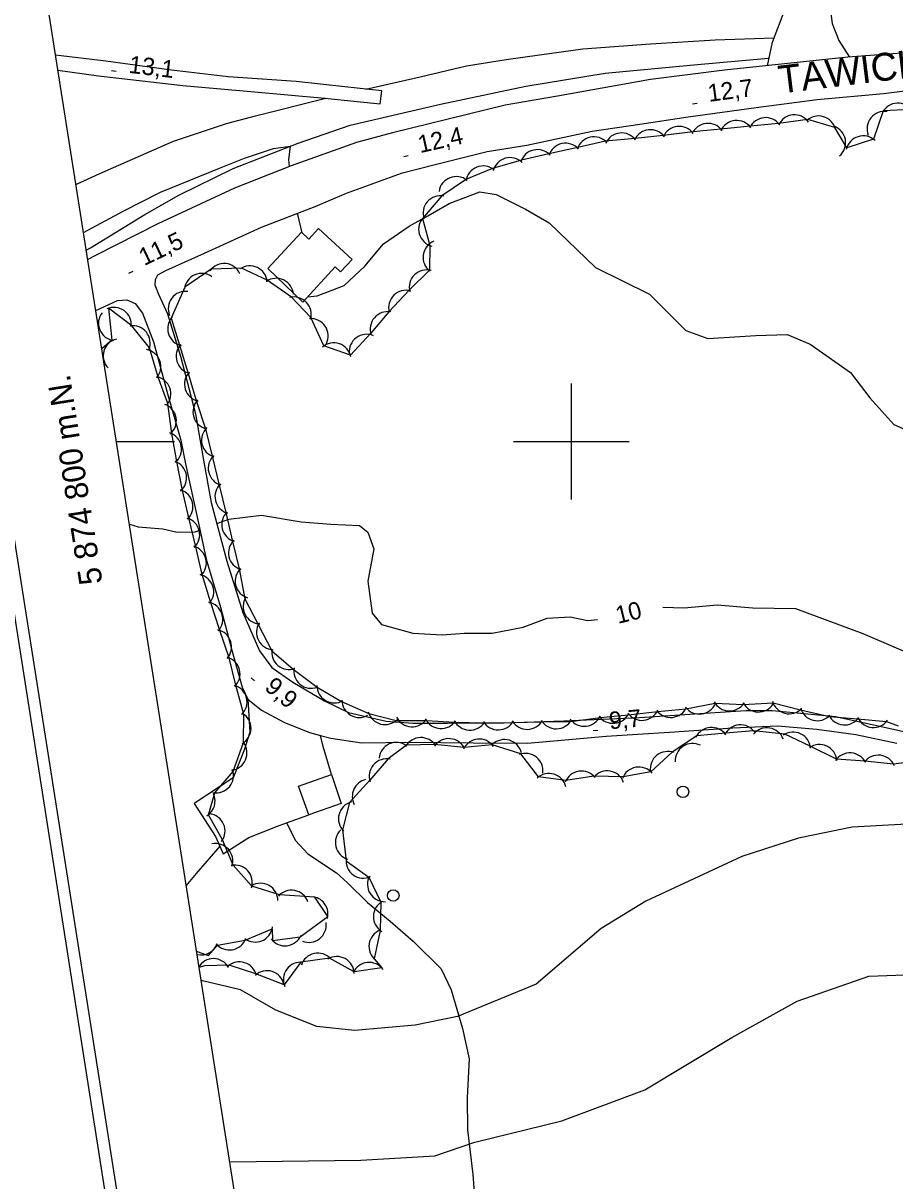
# Model space of a CAD drawing. Extents: x 646142 to 649934, y 5874075 to 5876351.
# Drawn here: x 646305.4 to 646455.8, y 5874672.4 to 5874872.2 of the extents above; entities that cross this region are included whole.
import ezdxf

# ---------------------------------------------------------------- set-up
doc = ezdxf.new("R2010")
doc.units = 0
for name, color, linetype in [('Niveau 1', 7, 'Continuous'), ('Niveau 15', 7, 'Continuous'), ('Niveau 19', 7, 'Continuous'), ('Niveau 2', 7, 'Continuous'), ('Niveau 21', 7, 'Continuous'), ('Niveau 22', 7, 'Continuous'), ('Niveau 3', 7, 'Continuous'), ('Niveau 31', 7, 'Continuous'), ('Niveau 36', 7, 'Continuous'), ('Niveau 4', 7, 'Continuous'), ('Niveau 44', 7, 'Continuous'), ('Niveau 60', 7, 'Continuous'), ('Niveau 61', 7, 'Continuous')]:
    doc.layers.add(name, color=color, linetype=linetype)

msp = doc.modelspace()

# ---------------------------------------------------------------- linework, layer by layer
at = {"layer": 'Niveau 1'}
for points in [[(646338.82, 5874785.85), (646340.92, 5874786.61), (646346.54, 5874787.3), (646353.4, 5874786.16), (646358.52, 5874785.71), (646363.46, 5874785.48), (646364.87, 5874784.36), (646365.91, 5874781.47), (646364.89, 5874775.93), (646365.62, 5874770.4), (646367.27, 5874768.43), (646372.65, 5874766.95), (646377.71, 5874766.67), (646381.5, 5874766.94), (646386.36, 5874766.94), (646391.72, 5874767.96), (646395.81, 5874769.53), (646399.79, 5874769.76), (646402.84, 5874769.1), (646404.5, 5874769.28)], [(646323.75, 5874785.71), (646325.28, 5874785.27), (646329.53, 5874784.93)], [(646329.53, 5874784.93), (646332.01, 5874784.35), (646335.07, 5874784.39), (646335.91, 5874784.72)], [(646415.8, 5874771.39), (646419.49, 5874771.28), (646425.17, 5874771.8), (646431.34, 5874771.31), (646438.68, 5874771.19), (646450.28, 5874766.9), (646460.09, 5874762.67)]]:
    msp.add_lwpolyline(points, dxfattribs=at)
at = {"layer": 'Niveau 19'}
for points in [[(646444.3, 5874877.38), (646445.01, 5874872.11), (646446.15, 5874869.17), (646448.01, 5874866.3)], [(646433.87, 5874864.82), (646434.7, 5874868.89), (646436.83, 5874874.47)], [(646344.17, 5874755.57), (646344.53, 5874749.84), (646343.59, 5874746.94), (646341.65, 5874741.96), (646334.95, 5874737.55), (646338.6, 5874731.83), (646339.34, 5874730.17), (646339.9, 5874728.88), (646344.38, 5874731.7), (646349.29, 5874733.62), (646350.88, 5874734.21), (646354.68, 5874735.61)], [(646358.63, 5874742.55), (646357.17, 5874747.37), (646356.7, 5874749.29)]]:
    msp.add_lwpolyline(points, dxfattribs=at)
at = {"layer": 'Niveau 2'}
for points in [[(646315.82, 5874836.06), (646322.68, 5874839.74), (646329.13, 5874843.03), (646339.32, 5874847.17), (646343.58, 5874848.87), (646348.59, 5874850.55), (646351.49, 5874850.94), (646351.21, 5874848.61), (646351.33, 5874847.41)], [(646354.47, 5874824.93), (646356.16, 5874825.12), (646360.83, 5874826.89), (646364.37, 5874830.22), (646367.58, 5874834.11), (646372.02, 5874837.16), (646375.22, 5874838.94), (646378.92, 5874841.05), (646384.22, 5874843.04), (646387.01, 5874842.62), (646392.1, 5874840.08), (646396.17, 5874837.7), (646404.2, 5874829.99), (646413.49, 5874825.44), (646419.77, 5874819.12), (646423.57, 5874817.78), (646431.86, 5874818.31), (646437.24, 5874818.44), (646441.19, 5874816.81), (646448.16, 5874811.9), (646451.52, 5874807.53), (646455.65, 5874802.93), (646460.09, 5874800.99)], [(646352.71, 5874839.31), (646352.75, 5874839.14), (646353.5, 5874836.01)], [(646483.52, 5874738.92), (646483.04, 5874738.19), (646479.81, 5874734.52), (646475.52, 5874733.12), (646467.55, 5874734.14), (646457.92, 5874733.96), (646448.44, 5874733.45), (646439.18, 5874731.54), (646429.44, 5874728.41), (646412.87, 5874720.71), (646405.14, 5874715.98), (646393.92, 5874706.38), (646380.36, 5874700.82), (646373.06, 5874699.3), (646362.59, 5874698.41), (646356.11, 5874699.07), (646349.04, 5874701.87), (646342.92, 5874705.39), (646336.36, 5874706.93), (646336.11, 5874707.09)], [(646341.05, 5874675.75), (646363.7, 5874676.01), (646376.44, 5874676.79), (646383.33, 5874679.11), (646398.36, 5874682.79), (646412.66, 5874688.17), (646427.72, 5874697.15), (646438.98, 5874703.47), (646451.35, 5874707.75), (646462.28, 5874708.15), (646475.31, 5874706.92)]]:
    msp.add_lwpolyline(points, dxfattribs=at)
at = {"layer": 'Niveau 21'}
for points in [[(646512.77, 5874871.77), (646509.06, 5874871.4), (646499.78, 5874870.56), (646481.98, 5874869.41), (646471.19, 5874868.22), (646460.36, 5874867.29), (646457.01, 5874867), (646447.7, 5874866.28), (646426.44, 5874864.03), (646413.67, 5874862.45), (646397.61, 5874859.56), (646388.58, 5874858.04), (646369.14, 5874853.24), (646362.94, 5874851.58), (646351.65, 5874847.53), (646341.86, 5874843.72), (646328.63, 5874837.52), (646317.9, 5874832.1), (646316.56, 5874831.38)], [(646311.42, 5874864.04), (646318.4, 5874863.07), (646332.96, 5874861.43), (646344.7, 5874860.4), (646357.49, 5874859.21), (646363.06, 5874858.66), (646367.03, 5874858.26), (646367.32, 5874860.48), (646360.91, 5874861.19), (646352.53, 5874862.11), (646340.81, 5874862.91), (646331.02, 5874864.08), (646319.7, 5874865.6), (646311.01, 5874866.66)], [(646463.58, 5874861.19), (646453.84, 5874859.97), (646442.44, 5874858.96), (646431.88, 5874857.55), (646420.17, 5874855.94), (646411.83, 5874854.7), (646403.6, 5874853.47), (646392.3, 5874851.06), (646385.46, 5874849.94), (646376.49, 5874847.72), (646370.63, 5874846.21), (646361.17, 5874842.77), (646355.72, 5874840.46), (646346.49, 5874836.93), (646336.64, 5874832.4), (646329.95, 5874829.41), (646328.6, 5874828.71), (646328.2, 5874827.86), (646328.15, 5874827.03), (646328.75, 5874825.44), (646330.33, 5874822.03), (646332.58, 5874814.69), (646335.16, 5874804.78), (646336.53, 5874796.78), (646337.84, 5874789.47), (646340.56, 5874779.33), (646343.3, 5874770.49), (646346.2, 5874763.89), (646348.32, 5874761), (646351.94, 5874758.47), (646357.39, 5874755.25), (646361.55, 5874753.23), (646368.03, 5874751.74), (646372.65, 5874751.4), (646378.65, 5874751.4), (646388.4, 5874751.47), (646398.73, 5874751.81), (646411.74, 5874752.37), (646421.33, 5874753.01), (646430.1, 5874753.58), (646434.68, 5874753.59), (646440.84, 5874753.02), (646445.58, 5874752.57), (646458.99, 5874749.63)], [(646317.94, 5874822.58), (646321.7, 5874824.3), (646323.31, 5874824.41), (646324.74, 5874823.81), (646326.03, 5874822.16), (646327.92, 5874817.19), (646330.36, 5874808.07), (646332.6, 5874800.21), (646333.51, 5874795.86), (646335.5, 5874786.7)], [(646335.5, 5874786.7), (646336.97, 5874779.71), (646339.47, 5874771.4), (646341.43, 5874763.98), (646343.2, 5874757.6), (646344.17, 5874755.57), (646346.52, 5874753.65), (646350.39, 5874751.6), (646354.81, 5874749.82), (646356.7, 5874749.29), (646358.48, 5874748.8), (646363.86, 5874748.02), (646372.07, 5874748.14), (646383.07, 5874748), (646392.44, 5874747.97), (646406, 5874749.17), (646416.93, 5874749.83), (646427.86, 5874750.61), (646435.59, 5874750.93), (646442.34, 5874750.37), (646449.11, 5874749.46), (646456.17, 5874747.98)]]:
    msp.add_lwpolyline(points, dxfattribs=at)
at = {"layer": 'Niveau 22'}
for points in [[(646364.56, 5874860.79), (646373.92, 5874862.93), (646381.94, 5874864.79), (646388.73, 5874865.9), (646394.53, 5874866.72), (646402, 5874867.75), (646413.67, 5874868.61), (646424.83, 5874869.28), (646434.99, 5874869.66)], [(646314.52, 5874844.32), (646318.64, 5874846.25), (646331.38, 5874851.79), (646340.49, 5874854.87), (646345.48, 5874856.15), (646357.62, 5874859.2)], [(646350.88, 5874734.21), (646352.43, 5874731.16), (646354.51, 5874728.85), (646359.49, 5874725.59), (646361.39, 5874723.86), (646364.85, 5874720.49), (646368.77, 5874717.27), (646372.7, 5874713.82), (646377.57, 5874709.02), (646379.29, 5874705.39), (646381.25, 5874698.72), (646382.39, 5874693.51), (646382.01, 5874686.77), (646382.11, 5874681.24), (646382.98, 5874673.53), (646383.49, 5874667.44)], [(646339.34, 5874730.17), (646335.25, 5874725.49), (646333.55, 5874723.42)]]:
    msp.add_lwpolyline(points, dxfattribs=at)
at = {"layer": 'Niveau 3'}
for p, q in [((646320.68, 5874863.99), (646321.48, 5874863.9)), ((646420.9, 5874858.24), (646421.69, 5874858.34)), ((646371.09, 5874849.16), (646371.87, 5874849.33)), ((646323.67, 5874829.05), (646324.39, 5874829.39)), ((646344.73, 5874759.22), (646345.34, 5874758.71)), ((646403.76, 5874750.13), (646404.56, 5874750.2))]:
    msp.add_line(p, q, dxfattribs=at)
at = {"layer": 'Niveau 31'}
for points in [[(646347.66, 5874829.83), (646353.42, 5874836.08), (646354.7, 5874834.9), (646356.39, 5874836.74), (646362.18, 5874831.42), (646360.17, 5874829.24), (646359.23, 5874830.1), (646353.67, 5874824.06), (646347.66, 5874829.83)], [(646360.3, 5874737.57), (646354.68, 5874735.61), (646352.94, 5874740.55), (646358.63, 5874742.55), (646360.3, 5874737.57)]]:
    msp.add_lwpolyline(points, dxfattribs=at)
at = {"layer": 'Niveau 36'}
for centre in [(646419.27, 5874739.56), (646369.27, 5874721.67)]:
    msp.add_circle(centre, 1, dxfattribs=at)
at = {"layer": 'Niveau 4'}
msp.add_lwpolyline([(646316.3, 5874833.02), (646317.03, 5874833.4), (646326.41, 5874839.17), (646332.28, 5874842.48), (646341.63, 5874847.09), (646352.84, 5874851.47), (646361.83, 5874854.54), (646377.41, 5874858.19), (646392.16, 5874861.31), (646405.83, 5874863.53), (646421.14, 5874864.95), (646433.94, 5874866.12)], dxfattribs=at)
at = {"layer": 'Niveau 44'}
for points in [[(646458.68, 5874857.25), (646453.83, 5874857.03), (646452.17, 5874852.13), (646447.54, 5874850.67), (646445.47, 5874854.17), (646440.81, 5874855.53), (646435.76, 5874854.87), (646430.93, 5874854.38), (646425.81, 5874853.88), (646420.98, 5874853.4), (646415.86, 5874852.81), (646411.04, 5874852.27), (646405.88, 5874851.8), (646401.14, 5874850.73), (646396.12, 5874849.61), (646391.39, 5874848.54), (646386.4, 5874847.07), (646381.89, 5874845.28), (646377.67, 5874842.38), (646374.32, 5874838.48), (646375.61, 5874833.8), (646375.52, 5874829.56)], [(646375.52, 5874829.56), (646372.07, 5874826.15), (646368.53, 5874822.39), (646365.38, 5874818.69), (646361.88, 5874814.9), (646357.29, 5874816.48), (646355.07, 5874821.38), (646351.73, 5874824.9), (646347.5, 5874827.85), (646343.11, 5874829.92), (646337.84, 5874829.7), (646333.29, 5874826.63), (646330.97, 5874821.28), (646332.38, 5874816.63), (646333.87, 5874811.71), (646335.28, 5874807.06), (646336.9, 5874802.19), (646338.04, 5874797.47), (646339.23, 5874792.46), (646340.36, 5874787.74), (646341.56, 5874782.74), (646342.69, 5874778.02), (646343.69, 5874772.87), (646345.92, 5874768.56), (646348.31, 5874763.88), (646352.01, 5874760.74), (646356.13, 5874757.6), (646360.32, 5874755.16), (646365.05, 5874753.07), (646369.75, 5874751.84), (646374.99, 5874751.86), (646379.83, 5874751.59), (646384.99, 5874751.45), (646389.85, 5874751.53), (646394.99, 5874751.62), (646399.85, 5874751.71), (646404.98, 5874752.38), (646409.81, 5874752.87), (646414.93, 5874753.39), (646419.76, 5874753.89), (646424.81, 5874754.83), (646429.66, 5874754.65), (646434.81, 5874754.89), (646439.52, 5874753.73), (646444.57, 5874752.56), (646449.41, 5874752.13), (646454.39, 5874751.68), (646456.41, 5874750.96)], [(646335.28, 5874712.07), (646337.39, 5874711.34), (646338.93, 5874713.12), (646343.71, 5874713.97), (646348.37, 5874715.94), (646348.41, 5874713.94), (646353.23, 5874714.55), (646357.98, 5874718.03), (646355.77, 5874721.38), (646349.66, 5874721.77), (646344.9, 5874723.31), (646341.64, 5874726.91), (646339.83, 5874731.28), (646337.39, 5874735.6), (646338.48, 5874739.41), (646341.64, 5874743.09), (646343.45, 5874748.07), (646343.52, 5874752.92), (646342.14, 5874757.97), (646340.95, 5874762.67), (646339.27, 5874767.56), (646337.78, 5874772.18), (646336.31, 5874777.08), (646335.19, 5874781.81), (646334, 5874786.81), (646332.88, 5874791.54), (646331.91, 5874796.57), (646331.04, 5874801.35), (646330.39, 5874806.53), (646328.72, 5874811.09), (646327.23, 5874816.18), (646324.18, 5874819.96), (646320.13, 5874822.98), (646320.7, 5874817.47), (646318.97, 5874815.96)], [(646460.58, 5874744.96), (646455.6, 5874744.36), (646450.62, 5874744.87), (646445.77, 5874745.19), (646441.23, 5874747.42), (646436.83, 5874749.48), (646431.45, 5874750.1), (646426.62, 5874749.66), (646421.64, 5874749.2), (646417.42, 5874746.41), (646413.72, 5874743), (646408.94, 5874742.15), (646403.88, 5874742.26), (646399.08, 5874741.52), (646394.36, 5874742.14), (646391.31, 5874746.09)], [(646391.31, 5874746.09), (646386.36, 5874747.64), (646381.53, 5874747.19), (646376.42, 5874747.75), (646371.57, 5874747.63), (646368.4, 5874745.24), (646365.21, 5874741.59), (646361.74, 5874737.71), (646360.49, 5874733.02), (646361.13, 5874727.65), (646365.07, 5874724.81), (646367.14, 5874720.5), (646367.04, 5874715.64), (646365.96, 5874710.77), (646367.33, 5874709.17), (646362.51, 5874708.52), (646358.26, 5874710.86), (646353.35, 5874710.16), (646350.44, 5874706.27), (646345.56, 5874708.17), (646340.94, 5874709.65), (646336.76, 5874709.57), (646335.75, 5874709.27)]]:
    msp.add_lwpolyline(points, dxfattribs=at)
for centre, start, end in [((646456.34, 5874855.38), 32.5026, 152.4805), ((646428.54, 5874852.38), 35.6862, 155.6641), ((646433.52, 5874852.87), 35.6862, 155.6641), ((646438.5, 5874853.36), 35.6862, 155.6641), ((646442.65, 5874853.15), 13.7116, 133.6896), ((646454.04, 5874853.94), 81.3501, 201.328), ((646408.68, 5874850.23), 36.4421, 156.42), ((646413.65, 5874850.79), 36.4421, 156.42), ((646418.62, 5874851.35), 36.4421, 156.42), ((646423.57, 5874851.88), 35.6862, 155.6641), ((646444.34, 5874851.54), 310.4498, 70.4277), ((646399.02, 5874848.45), 42.7004, 162.6784), ((646403.9, 5874849.55), 42.7004, 162.6784), ((646450.38, 5874849.72), 47.4993, 167.4772), ((646394.14, 5874847.35), 42.7004, 162.6784), ((646384.79, 5874844.53), 51.5266, 171.5045), ((646389.44, 5874845.97), 46.3828, 166.3608), ((646380.14, 5874842.7), 51.5266, 171.5045), ((646377.41, 5874839.39), 78.9696, 198.9475), ((646376.66, 5874836.61), 135.4227, 255.4007), ((646377.42, 5874831.77), 112.0104, 231.9883), ((646340.08, 5874827.7), 24.1982, 144.1761), ((646344.55, 5874827.29), 4.6627, 124.6406), ((646375.04, 5874826.6), 74.6271, 194.605), ((646336.22, 5874825.99), 53.6916, 173.6696), ((646349.07, 5874825.15), 4.6627, 124.6406), ((646333.44, 5874822.9), 82.5311, 202.5091), ((646371.48, 5874823.08), 74.6271, 194.605), ((646352.12, 5874821.93), 343.4654, 103.4433), ((646321.41, 5874820.39), 142.4216, 262.3996), ((646321.08, 5874820.14), 354.5367, 114.5147), ((646333.36, 5874819.46), 136.881, 256.8589), ((646368.3, 5874819.4), 79.6187, 199.5966), ((646324.33, 5874816.96), 338.8056, 98.7835), ((646355.04, 5874818.2), 333.9426, 93.9205), ((646322.22, 5874814.76), 103.8783, 223.8562), ((646364.67, 5874815.49), 66.391, 186.3689), ((646326.18, 5874812.9), 320.1212, 80.0992), ((646334.81, 5874814.68), 136.881, 256.8589), ((646359.01, 5874814.02), 11.0433, 131.0213), ((646336.26, 5874809.89), 136.881, 256.8589), ((646327.9, 5874808.21), 320.1212, 80.0992), ((646328.85, 5874803.57), 310.3169, 70.2948), ((646337.71, 5874805.11), 136.881, 256.8589), ((646329.74, 5874798.65), 310.3169, 70.2948), ((646339.19, 5874800.24), 133.4744, 253.4523), ((646340.35, 5874795.38), 133.4744, 253.4523), ((646330.63, 5874793.73), 310.3169, 70.2948), ((646331.72, 5874788.77), 313.372, 73.3499), ((646341.51, 5874790.51), 133.4744, 253.4523), ((646342.67, 5874785.65), 133.4744, 253.4523), ((646332.88, 5874783.9), 313.372, 73.3499), ((646334.03, 5874779.04), 313.372, 73.3499), ((646343.84, 5874780.79), 133.4744, 253.4523), ((646345, 5874775.92), 133.4744, 253.4523), ((646335.31, 5874774.09), 317.8993, 77.8772), ((646336.85, 5874769.33), 317.8993, 77.8772), ((646346.37, 5874771.52), 147.342, 267.3199), ((646338.38, 5874764.57), 317.8993, 77.8772), ((646348.67, 5874767.08), 147.342, 267.3199), ((646351.3, 5874763.65), 169.6477, 289.6256), ((646339.84, 5874759.89), 314.1211, 74.099), ((646355.11, 5874760.41), 169.6477, 289.6256), ((646341.05, 5874755.04), 314.1211, 74.099), ((646359.11, 5874757.9), 179.7345, 299.7124), ((646363.43, 5874755.38), 179.7345, 299.7124), ((646367.85, 5874754.16), 195.3307, 315.3086), ((646412.19, 5874754.89), 215.8468, 335.8247), ((646417.16, 5874755.39), 215.8468, 335.8247), ((646422.1, 5874755.97), 216.9576, 336.9355), ((646427.3, 5874756.51), 207.9042, 327.8821), ((646432.3, 5874756.32), 207.9042, 327.8821), ((646437.59, 5874756.02), 196.1143, 316.0923), ((646442.44, 5874754.82), 196.1143, 316.0923), ((646341.73, 5874750.52), 299.1837, 59.1617), ((646372.52, 5874753.77), 206.7343, 326.7123), ((646377.51, 5874753.48), 206.7343, 326.7123), ((646382.5, 5874753.2), 206.7343, 326.7123), ((646387.39, 5874753.25), 211.0164, 330.9944), ((646392.39, 5874753.34), 211.0164, 330.9944), ((646397.39, 5874753.43), 211.0164, 330.9944), ((646402.24, 5874753.87), 215.8468, 335.8247), ((646407.21, 5874754.38), 215.8468, 335.8247), ((646447.15, 5874754.1), 204.8656, 324.8435), ((646452.13, 5874753.65), 204.8656, 324.8435), ((646424.21, 5874747.67), 35.1938, 155.1717), ((646429.19, 5874748.12), 35.1938, 155.1717), ((646433.77, 5874747.6), 20.9409, 140.9188), ((646438.28, 5874746.86), 4.9174, 124.8953), ((646341.03, 5874746.25), 276.6925, 36.6704), ((646369.82, 5874745.09), 54.5755, 174.5535), ((646374.04, 5874745.93), 31.4286, 151.4065), ((646378.86, 5874745.74), 25.1514, 145.1293), ((646384.11, 5874745.66), 35.3583, 155.3362), ((646388.47, 5874745.58), 13.4914, 133.4693), ((646420.93, 5874744.91), 63.3977, 183.3756), ((646442.81, 5874744.73), 4.9174, 124.8953), ((646392.11, 5874743.2), 351.5059, 111.4839), ((646416.63, 5874743.52), 68.7664, 188.7444), ((646448.08, 5874743.27), 26.2538, 146.2317), ((646452.99, 5874742.88), 23.3734, 143.3514), ((646338.72, 5874742.4), 259.439, 19.4169), ((646368.13, 5874742.25), 78.774, 198.752), ((646411.64, 5874740.84), 40.095, 160.073), ((646365.21, 5874738.77), 103.6271, 207.7995), ((646396.15, 5874739.73), 12.7985, 132.7765), ((646401.75, 5874740.15), 38.8248, 158.8028), ((646406.19, 5874740.17), 20.0178, 139.9957), ((646335.53, 5874737.95), 302.3709, 24.6624), ((646362.82, 5874734.91), 104.9979, 224.9758), ((646337.25, 5874732.79), 323.6311, 83.6091), ((646362.28, 5874730.82), 133.6305, 253.6084), ((646338.6, 5874727.63), 342.2398, 102.2177), ((646364.13, 5874727.66), 174.3077, 294.2857), ((646341.96, 5874723.92), 342.2398, 102.2177), ((646346.38, 5874720.78), 0.3983, 120.3762), ((646367.83, 5874723.6), 151.5308, 271.5088), ((646351.72, 5874719.59), 19.2697, 139.2476), ((646355.01, 5874718.48), 345.3554, 79.2854), ((646368.85, 5874718.03), 118.796, 238.774), ((646345.46, 5874716.63), 232.6832, 352.6612), ((646354.71, 5874716.58), 248.0645, 8.0424), ((646368.08, 5874712.89), 111.0823, 231.0603), ((646341.02, 5874715.28), 219.9959, 339.9738), ((646350.6, 5874715.99), 217.2313, 337.2093), ((646336.09, 5874714.42), 257.5674, 339.9738), ((646356.28, 5874708.74), 42.5741, 162.5521), ((646338.26, 5874707.78), 29.7881, 149.766), ((646342.72, 5874707.23), 12.2694, 132.2474), ((646353.31, 5874707.16), 83.1474, 203.1253), ((646359.53, 5874708.15), 1.1821, 121.16), ((646365.12, 5874707.14), 36.5257, 156.5036), ((646347.48, 5874705.7), 12.2694, 132.2474)]:
    msp.add_arc(centre, 3, start, end, dxfattribs=at)
at = {"layer": 'Niveau 60'}
msp.add_line((646321.5, 5874800), (646331.5, 5874800), dxfattribs=at)
for points in [[(646142.26, 5875797.64), (649662.59, 5876351.49), (649933.58, 5874629.01), (646413.32, 5874074.83), (646142.26, 5875797.64)], [(646144.55, 5875795.97), (649660.92, 5876349.21), (649931.28, 5874630.65), (646414.98, 5874077.12), (646144.55, 5875795.97)]]:
    msp.add_lwpolyline(points, dxfattribs=at)
msp.add_lwpolyline([(646167.42, 5875779.32), (649130.97, 5876245.57), (649395.18, 5874566.24), (646431.63, 5874099.99)], close=True, dxfattribs=at)
msp.add_lwpolyline([(646167.42, 5875779.32), (649130.97, 5876245.57), (649395.18, 5874566.24), (646431.63, 5874099.99)], close=True, dxfattribs=at)
at = {"layer": 'Niveau 61'}
for points in [[(646400, 5874810), (646400, 5874800), (646400, 5874790)], [(646390, 5874800), (646400, 5874800), (646410, 5874800)]]:
    msp.add_lwpolyline(points, dxfattribs=at)

# ---------------------------------------------------------------- texts
at = {"layer": 'Niveau 1'}
msp.add_text('10', height=3, rotation=13.7625, dxfattribs=at).set_placement((646408.04, 5874768.52))
at = {"layer": 'Niveau 15'}
msp.add_text('TAWICH', height=4.8, rotation=6.9798, dxfattribs=at).set_placement((646436.02, 5874860.01))
at = {"layer": 'Niveau 3'}
for s, rotation, p in [('13,1 ', 353.1597, (646323.54, 5874863.61)), ('12,7 ', 7.6144, (646423.76, 5874858.58)), ('12,4 ', 12.5168, (646373.91, 5874849.74)), ('11,5 ', 25.4064, (646326.29, 5874830.25)), ('9,9  ', 319.7041, (646346.9, 5874757.33)), ('9,7  ', 5.1264, (646406.63, 5874750.34))]:
    msp.add_text(s, height=3, rotation=rotation, dxfattribs=at).set_placement(p)
at = {"layer": 'Niveau 61'}
msp.add_text('5 874 800 m.N.', height=4, rotation=98.9411, dxfattribs=at).set_placement((646319.13, 5874775.61))

doc.saveas('drawing.dxf')
